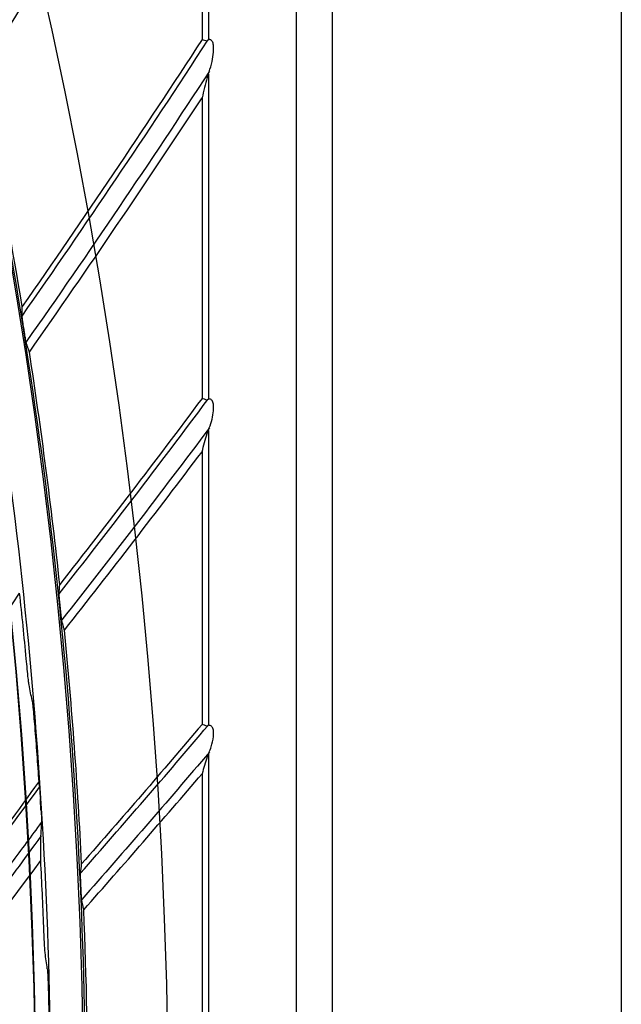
# Model space of a CAD drawing. Header units: centimetres. Extents: x 8435 to 34224, y 15581 to 23928.
# Tile 1027 of 1056: x 14740.35 to 14743.85, y 23888.98 to 23894.72. Entities that reach past the tile are written whole.
import ezdxf

# ---------------------------------------------------------------- set-up
doc = ezdxf.new("R2010")
doc.units = ezdxf.units.CM
doc.header["$LTSCALE"] = 0.2
doc.layers.add('1', color=7, linetype='Continuous', true_color=0xffffff)

# ---------------------------------------------------------------- blocks, each defined once
blk = doc.blocks.new('A$C992146fe')
at = {"linetype": 'Continuous'}
blk.add_line((631.098, 398.143), (631.098, 256.333), dxfattribs=at)
at = {"layer": '1', "color": 0, "linetype": 'Continuous'}
for p, q in [((627.312, 379.301), (627.312, 273.301)), ((627.736, 273.301), (627.736, 379.301)), ((626.289, 343.118), (626.289, 338.827)), ((626.215, 342.801), (626.215, 338.832)), ((626.289, 338.429), (626.289, 334.64)), ((626.215, 338.152), (626.215, 334.649)), ((626.289, 334.277), (626.289, 330.839)), ((626.215, 334.029), (626.215, 330.852)), ((626.289, 330.503), (626.289, 327.319)), ((626.215, 330.277), (626.215, 327.335))]:
    blk.add_line(p, q, dxfattribs=at)
at = {"layer": '1', "color": 0, "linetype": 'Continuous', "extrusion": (0, 0, -1)}
for radius in [59.146, 58.16, 57.606, 57.6]:
    blk.add_circle((-566.677, 326.301), radius, dxfattribs=at)
at = {"layer": '1', "color": 0, "linetype": 'Continuous'}
for centre, radius, start, end in [((525.029, 399.646), 115.75, 328.29641, 331.01735), ((525.029, 399.646), 116.06, 328.15072, 330.67338), ((529.207, 401.865), 115.75, 325.08198, 327.00009), ((529.207, 401.865), 116.06, 324.93631, 326.70373), ((533.503, 403.846), 115.75, 321.86778, 323.27917), ((533.503, 403.846), 116.06, 321.72212, 323.01845), ((537.903, 405.583), 115.75, 318.65352, 319.77764), ((537.903, 405.583), 116.06, 318.50786, 319.54506)]:
    blk.add_arc(centre, radius, start, end, dxfattribs=at)
at = {"layer": '1', "color": 0, "linetype": 'Continuous', "extrusion": (0, 0, -1)}
for centre, radius, start, end in [((-525.029, 399.646), 115.962, 209.15385, 211.8124), ((-529.207, 401.865), 115.688, 213.01477, 214.87333), ((-529.207, 401.865), 115.962, 213.14544, 215.0268), ((-533.503, 403.846), 115.688, 216.73626, 218.08754), ((-533.503, 403.846), 115.962, 216.84699, 218.241), ((-537.903, 405.583), 115.688, 220.23845, 221.30179), ((-537.903, 405.583), 115.962, 220.33308, 221.45526)]:
    blk.add_arc(centre, radius, start, end, dxfattribs=at)
at = {"layer": '1', "color": 0, "linetype": 'Continuous'}
for points, knots in [([(624.857, 326.301), (624.857, 328.223), (624.762, 330.138), (624.383, 333.958), (624.098, 335.86), (622.977, 341.462), (621.873, 345.087), (619.685, 350.361), (618.862, 352.1), (617.053, 355.475), (616.072, 357.106), (612.907, 361.834), (610.5, 364.768), (606.433, 368.83), (605.008, 370.119), (602.065, 372.53), (600.541, 373.658), (597.389, 375.762), (595.761, 376.737), (592.4, 378.533), (590.656, 379.357), (585.357, 381.547), (581.728, 382.644), (574.279, 384.124), (570.423, 384.503), (562.822, 384.498), (559.05, 384.127), (553.436, 383.011), (551.564, 382.542), (547.912, 381.432), (546.124, 380.791), (540.872, 378.614), (537.512, 376.823), (531.127, 372.556), (528.194, 370.144), (524.172, 366.123), (522.894, 364.715), (520.468, 361.762), (519.32, 360.213), (516.144, 355.459), (514.358, 352.117), (512.171, 346.846), (511.523, 345.038), (510.409, 341.37), (509.947, 339.523), (508.836, 333.94), (508.46, 330.166), (508.456, 324.423), (508.55, 322.501), (508.923, 318.712), (509.201, 316.836), (509.938, 313.119), (510.397, 311.278), (511.5, 307.633), (512.147, 305.818), (514.341, 300.515), (516.129, 297.171), (519.287, 292.434), (520.42, 290.902), (522.851, 287.935), (524.139, 286.513), (528.17, 282.478), (531.097, 280.071), (535.849, 276.887), (537.503, 275.893), (540.87, 274.09), (542.588, 273.277), (547.839, 271.097), (551.472, 269.985), (559.009, 268.478), (562.79, 268.106), (568.476, 268.098), (570.374, 268.188), (574.175, 268.557), (576.084, 268.838), (581.697, 269.948), (585.325, 271.045), (590.597, 273.218), (592.332, 274.034), (595.718, 275.839), (597.353, 276.817), (602.091, 279.975), (605.028, 282.374), (609.092, 286.424), (610.388, 287.85), (612.809, 290.791), (613.941, 292.314), (616.051, 295.461), (617.029, 297.086), (618.83, 300.439), (619.656, 302.175), (621.864, 307.483), (622.973, 311.125), (624.099, 316.741), (624.384, 318.646), (624.762, 322.463), (624.857, 324.379), (624.857, 326.301)], [0, 0, 0, 0, 0.015625, 0.015625, 0.03125, 0.03125, 0.0625, 0.0625, 0.078125, 0.078125, 0.09375, 0.09375, 0.125, 0.125, 0.140625, 0.140625, 0.15625, 0.15625, 0.171875, 0.171875, 0.1875, 0.1875, 0.21875, 0.21875, 0.25, 0.25, 0.28125, 0.28125, 0.296875, 0.296875, 0.3125, 0.3125, 0.34375, 0.34375, 0.375, 0.375, 0.390625, 0.390625, 0.40625, 0.40625, 0.4375, 0.4375, 0.453125, 0.453125, 0.46875, 0.46875, 0.5, 0.5, 0.515625, 0.515625, 0.53125, 0.53125, 0.546875, 0.546875, 0.5625, 0.5625, 0.59375, 0.59375, 0.609375, 0.609375, 0.625, 0.625, 0.65625, 0.65625, 0.671875, 0.671875, 0.6875, 0.6875, 0.71875, 0.71875, 0.75, 0.75, 0.765625, 0.765625, 0.78125, 0.78125, 0.8125, 0.8125, 0.828125, 0.828125, 0.84375, 0.84375, 0.875, 0.875, 0.890625, 0.890625, 0.90625, 0.90625, 0.921875, 0.921875, 0.9375, 0.9375, 0.96875, 0.96875, 0.984375, 0.984375, 1, 1, 1, 1]), ([(624.457, 326.301), (624.457, 324.392), (624.363, 322.49), (623.987, 318.698), (623.704, 316.807), (622.586, 311.229), (621.485, 307.612), (619.292, 302.341), (618.472, 300.616), (616.683, 297.287), (615.712, 295.673), (613.616, 292.547), (612.491, 291.035), (610.088, 288.114), (608.801, 286.698), (604.764, 282.676), (601.848, 280.293), (597.142, 277.157), (595.518, 276.185), (592.155, 274.394), (590.433, 273.583), (585.196, 271.424), (581.593, 270.335), (576.02, 269.233), (574.124, 268.954), (570.349, 268.587), (568.464, 268.498), (562.817, 268.506), (559.061, 268.875), (551.576, 270.373), (547.969, 271.476), (542.753, 273.642), (541.048, 274.449), (537.703, 276.24), (536.061, 277.227), (531.341, 280.388), (528.434, 282.779), (524.431, 286.787), (523.152, 288.199), (520.738, 291.145), (519.613, 292.667), (516.476, 297.371), (514.701, 300.693), (512.522, 305.959), (511.879, 307.761), (510.784, 311.382), (510.328, 313.21), (509.596, 316.901), (509.32, 318.764), (508.95, 322.527), (508.856, 324.436), (508.86, 330.139), (509.234, 333.888), (510.337, 339.432), (510.796, 341.267), (511.902, 344.909), (512.546, 346.705), (514.717, 351.939), (516.491, 355.258), (519.645, 359.98), (520.786, 361.518), (523.195, 364.451), (524.464, 365.849), (528.459, 369.842), (531.371, 372.238), (537.713, 376.476), (541.049, 378.255), (546.265, 380.417), (548.041, 381.053), (551.667, 382.155), (553.527, 382.621), (559.102, 383.73), (562.848, 384.098), (570.397, 384.103), (574.227, 383.727), (581.624, 382.256), (585.229, 381.167), (590.491, 378.992), (592.223, 378.174), (595.561, 376.39), (597.178, 375.422), (600.308, 373.333), (601.822, 372.212), (604.745, 369.818), (606.16, 368.538), (610.199, 364.503), (612.589, 361.59), (615.733, 356.894), (616.707, 355.275), (618.503, 351.923), (619.321, 350.195), (621.494, 344.958), (622.59, 341.358), (623.704, 335.794), (623.987, 333.905), (624.363, 330.112), (624.457, 328.209), (624.457, 326.301)], [0, 0, 0, 0, 0.015625, 0.015625, 0.03125, 0.03125, 0.0625, 0.0625, 0.078125, 0.078125, 0.09375, 0.09375, 0.109375, 0.109375, 0.125, 0.125, 0.15625, 0.15625, 0.171875, 0.171875, 0.1875, 0.1875, 0.21875, 0.21875, 0.234375, 0.234375, 0.25, 0.25, 0.28125, 0.28125, 0.3125, 0.3125, 0.328125, 0.328125, 0.34375, 0.34375, 0.375, 0.375, 0.390625, 0.390625, 0.40625, 0.40625, 0.4375, 0.4375, 0.453125, 0.453125, 0.46875, 0.46875, 0.484375, 0.484375, 0.5, 0.5, 0.53125, 0.53125, 0.546875, 0.546875, 0.5625, 0.5625, 0.59375, 0.59375, 0.609375, 0.609375, 0.625, 0.625, 0.65625, 0.65625, 0.6875, 0.6875, 0.703125, 0.703125, 0.71875, 0.71875, 0.75, 0.75, 0.78125, 0.78125, 0.8125, 0.8125, 0.828125, 0.828125, 0.84375, 0.84375, 0.859375, 0.859375, 0.875, 0.875, 0.90625, 0.90625, 0.921875, 0.921875, 0.9375, 0.9375, 0.96875, 0.96875, 0.984375, 0.984375, 1, 1, 1, 1]), ([(626.284, 338.823), (626.28, 338.819), (626.276, 338.816), (626.274, 338.815), (626.273, 338.814), (626.273, 338.815)], [0, 0, 0, 0, 0.755378, 0.755378, 1, 1, 1, 1]), ([(626.349, 338.727), (626.35, 338.744), (626.35, 338.761), (626.345, 338.785), (626.343, 338.792), (626.337, 338.806), (626.333, 338.812), (626.325, 338.821), (626.321, 338.824), (626.312, 338.828), (626.308, 338.83), (626.299, 338.831), (626.294, 338.83), (626.287, 338.827), (626.285, 338.825), (626.284, 338.823)], [0, 0, 0, 0, 0.272316, 0.272316, 0.39494, 0.39494, 0.519366, 0.519366, 0.629506, 0.629506, 0.740985, 0.740985, 0.908993, 0.908993, 1, 1, 1, 1]), ([(626.284, 338.418), (626.289, 338.428), (626.294, 338.442), (626.311, 338.493), (626.322, 338.535), (626.339, 338.611), (626.345, 338.647), (626.347, 338.683)], [0, 0, 0, 0, 0.175949, 0.175949, 0.628519, 0.628519, 1, 1, 1, 1]), ([(624.12, 335.719), (624.009, 336.394), (623.887, 337.066), (623.709, 337.957), (623.663, 338.18), (623.615, 338.403)], [0, 0, 0, 0, 0.749027, 0.749027, 1, 1, 1, 1]), ([(624.142, 335.454), (624.138, 335.477), (624.134, 335.5), (624.129, 335.538), (624.126, 335.553), (624.123, 335.577), (624.122, 335.586), (624.12, 335.598), (624.12, 335.603), (624.119, 335.607), (624.119, 335.609), (624.119, 335.609)], [0, 0, 0, 0, 0.352978, 0.352978, 0.610714, 0.610714, 0.793372, 0.793372, 0.932724, 0.932724, 1, 1, 1, 1]), ([(624.147, 335.422), (624.146, 335.425), (624.146, 335.428), (624.145, 335.432), (624.145, 335.433), (624.145, 335.436), (624.144, 335.437), (624.144, 335.44), (624.144, 335.441), (624.143, 335.444), (624.143, 335.445), (624.143, 335.448), (624.142, 335.449), (624.142, 335.452), (624.142, 335.453), (624.142, 335.454)], [0, 0, 0, 0, 0.25, 0.25, 0.375, 0.375, 0.5, 0.5, 0.625, 0.625, 0.75, 0.75, 0.875, 0.875, 1, 1, 1, 1]), ([(624.169, 335.294), (624.169, 335.296), (624.168, 335.299), (624.166, 335.308), (624.165, 335.314), (624.162, 335.331), (624.16, 335.343), (624.155, 335.373), (624.151, 335.392), (624.148, 335.415), (624.147, 335.419), (624.147, 335.422)], [0, 0, 0, 0, 0.166587, 0.166587, 0.331268, 0.331268, 0.583787, 0.583787, 0.937412, 0.937412, 1, 1, 1, 1]), ([(624.204, 335.19), (624.203, 335.193), (624.202, 335.196), (624.2, 335.204), (624.198, 335.209), (624.194, 335.22), (624.192, 335.225), (624.189, 335.236), (624.187, 335.241), (624.183, 335.252), (624.182, 335.257), (624.178, 335.268), (624.176, 335.273), (624.173, 335.284), (624.171, 335.289), (624.169, 335.294)], [0, 0, 0, 0, 0.080657, 0.080657, 0.233881, 0.233881, 0.387104, 0.387104, 0.540328, 0.540328, 0.693552, 0.693552, 0.846776, 0.846776, 1, 1, 1, 1]), ([(626.349, 334.546), (626.35, 334.563), (626.349, 334.58), (626.343, 334.603), (626.341, 334.61), (626.334, 334.622), (626.33, 334.627), (626.322, 334.634), (626.318, 334.637), (626.308, 334.642), (626.303, 334.643), (626.293, 334.643), (626.289, 334.641), (626.285, 334.638), (626.284, 334.638), (626.284, 334.637)], [0, 0, 0, 0, 0.285477, 0.285477, 0.406944, 0.406944, 0.5294, 0.5294, 0.642747, 0.642747, 0.802278, 0.802278, 0.964023, 0.964023, 1, 1, 1, 1]), ([(626.284, 334.637), (626.279, 334.633), (626.276, 334.63), (626.274, 334.63), (626.273, 334.63), (626.273, 334.63)], [0, 0, 0, 0, 0.820057, 0.820057, 1, 1, 1, 1]), ([(626.284, 334.268), (626.289, 334.277), (626.295, 334.291), (626.311, 334.337), (626.322, 334.373), (626.339, 334.44), (626.345, 334.473), (626.347, 334.505)], [0, 0, 0, 0, 0.192928, 0.192928, 0.632854, 0.632854, 1, 1, 1, 1]), ([(624.564, 332.217), (624.562, 332.24), (624.56, 332.263), (624.556, 332.301), (624.555, 332.317), (624.553, 332.34), (624.552, 332.349), (624.551, 332.362), (624.551, 332.367), (624.551, 332.371), (624.551, 332.372), (624.551, 332.373)], [0, 0, 0, 0, 0.352951, 0.352951, 0.610686, 0.610686, 0.793354, 0.793354, 0.932719, 0.932719, 1, 1, 1, 1]), ([(624.568, 332.185), (624.568, 332.187), (624.567, 332.19), (624.567, 332.194), (624.567, 332.195), (624.566, 332.198), (624.566, 332.199), (624.566, 332.202), (624.566, 332.203), (624.566, 332.206), (624.565, 332.208), (624.565, 332.21), (624.565, 332.212), (624.565, 332.214), (624.565, 332.216), (624.564, 332.217)], [0, 0, 0, 0, 0.25, 0.25, 0.375, 0.375, 0.5, 0.5, 0.625, 0.625, 0.75, 0.75, 0.875, 0.875, 1, 1, 1, 1]), ([(624.583, 332.056), (624.583, 332.057), (624.582, 332.06), (624.581, 332.069), (624.58, 332.075), (624.578, 332.092), (624.576, 332.104), (624.573, 332.135), (624.571, 332.155), (624.569, 332.178), (624.568, 332.181), (624.568, 332.185)], [0, 0, 0, 0, 0.166593, 0.166593, 0.331282, 0.331282, 0.583805, 0.583805, 0.93742, 0.93742, 1, 1, 1, 1]), ([(624.612, 331.949), (624.611, 331.952), (624.611, 331.955), (624.608, 331.963), (624.607, 331.969), (624.604, 331.98), (624.602, 331.985), (624.599, 331.996), (624.598, 332.001), (624.595, 332.012), (624.593, 332.018), (624.591, 332.028), (624.589, 332.034), (624.586, 332.045), (624.585, 332.05), (624.583, 332.056)], [0, 0, 0, 0, 0.080657, 0.080657, 0.233881, 0.233881, 0.387104, 0.387104, 0.540328, 0.540328, 0.693552, 0.693552, 0.846776, 0.846776, 1, 1, 1, 1]), ([(624.201, 331.312), (624.2, 331.316), (624.198, 331.325), (624.195, 331.352), (624.193, 331.371), (624.187, 331.422), (624.184, 331.458), (624.176, 331.534), (624.172, 331.575), (624.168, 331.616)], [0, 0, 0, 0, 0.161229, 0.161229, 0.364316, 0.364316, 0.672736, 0.672736, 1, 1, 1, 1]), ([(624.236, 331.129), (624.237, 331.125), (624.238, 331.115), (624.242, 331.089), (624.244, 331.07), (624.249, 331.018), (624.252, 330.982), (624.259, 330.906), (624.262, 330.865), (624.266, 330.824)], [0, 0, 0, 0, 0.160753, 0.160753, 0.363425, 0.363425, 0.671921, 0.671921, 1, 1, 1, 1]), ([(626.349, 330.748), (626.35, 330.76), (626.35, 330.773), (626.346, 330.792), (626.344, 330.8), (626.338, 330.813), (626.334, 330.82), (626.326, 330.829), (626.322, 330.832), (626.312, 330.838), (626.306, 330.84), (626.296, 330.841), (626.292, 330.841), (626.286, 330.839), (626.285, 330.838), (626.284, 330.837)], [0, 0, 0, 0, 0.209161, 0.209161, 0.342654, 0.342654, 0.477691, 0.477691, 0.596614, 0.596614, 0.761009, 0.761009, 0.927708, 0.927708, 1, 1, 1, 1]), ([(626.284, 330.495), (626.288, 330.502), (626.293, 330.512), (626.306, 330.544), (626.314, 330.567), (626.333, 330.629), (626.345, 330.669), (626.347, 330.711)], [0, 0, 0, 0, 0.172034, 0.172034, 0.496273, 0.496273, 1, 1, 1, 1]), ([(617.771, 323.086), (619, 324.112), (620.166, 325.22), (621.816, 327.007), (622.345, 327.619), (623.359, 328.876), (623.841, 329.524), (624.314, 330.179)], [0, 0, 0, 0, 0.5, 0.5, 0.75, 0.75, 1, 1, 1, 1]), ([(617.764, 323.034), (618.868, 323.954), (619.919, 324.938), (621.77, 326.884), (622.585, 327.833), (623.681, 329.248), (624.003, 329.683), (624.322, 330.121)], [0, 0, 0, 0, 0.445295, 0.445295, 0.832203, 0.832203, 1, 1, 1, 1]), ([(624.318, 330.152), (624.319, 330.149), (624.319, 330.145), (624.321, 330.132), (624.322, 330.122), (624.324, 330.096), (624.325, 330.079), (624.328, 330.037), (624.33, 330.013), (624.332, 329.989)], [0, 0, 0, 0, 0.152614, 0.152614, 0.344423, 0.344423, 0.635102, 0.635102, 1, 1, 1, 1]), ([(624.341, 329.845), (624.34, 329.855), (624.339, 329.864), (624.337, 329.897), (624.336, 329.919), (624.334, 329.958), (624.333, 329.973), (624.332, 329.989)], [0, 0, 0, 0, 0.203305, 0.203305, 0.674818, 0.674818, 1, 1, 1, 1]), ([(624.341, 329.845), (624.342, 329.819), (624.344, 329.792), (624.346, 329.755), (624.346, 329.743), (624.347, 329.724), (624.347, 329.716), (624.347, 329.705), (624.347, 329.701), (624.347, 329.698), (624.347, 329.698), (624.347, 329.697)], [0, 0, 0, 0, 0.438125, 0.438125, 0.662376, 0.662376, 0.838691, 0.838691, 0.972359, 0.972359, 1, 1, 1, 1]), ([(617.739, 322.67), (618.086, 322.955), (618.428, 323.247), (619.151, 323.887), (619.531, 324.237), (620.276, 324.952), (620.641, 325.317), (621.356, 326.062), (621.705, 326.442), (622.388, 327.217), (622.722, 327.611), (623.372, 328.413), (623.689, 328.821), (624.114, 329.393), (624.231, 329.551), (624.347, 329.71)], [0, 0, 0, 0, 0.139193, 0.139193, 0.299155, 0.299155, 0.459116, 0.459116, 0.619078, 0.619078, 0.779041, 0.779041, 0.939004, 0.939004, 1, 1, 1, 1]), ([(624.339, 329.555), (624.341, 329.582), (624.342, 329.61), (624.345, 329.657), (624.346, 329.677), (624.347, 329.697)], [0, 0, 0, 0, 0.574876, 0.574876, 1, 1, 1, 1]), ([(624.339, 329.55), (624.145, 329.284), (623.95, 329.019), (622.991, 327.767), (622.183, 326.814), (620.21, 324.716), (619.013, 323.599), (617.75, 322.563)], [0, 0, 0, 0, 0.102465, 0.102465, 0.491045, 0.491045, 1, 1, 1, 1]), ([(624.337, 329.264), (624.336, 329.325), (624.336, 329.382), (624.336, 329.458), (624.337, 329.483), (624.337, 329.519), (624.338, 329.53), (624.338, 329.541)], [0, 0, 0, 0, 0.517277, 0.517277, 0.825008, 0.825008, 1, 1, 1, 1]), ([(624.805, 328.961), (624.804, 328.984), (624.803, 329.007), (624.802, 329.045), (624.801, 329.061), (624.8, 329.084), (624.8, 329.094), (624.8, 329.106), (624.8, 329.111), (624.8, 329.115), (624.8, 329.116), (624.8, 329.117)], [0, 0, 0, 0, 0.352963, 0.352963, 0.610698, 0.610698, 0.793362, 0.793362, 0.932722, 0.932722, 1, 1, 1, 1]), ([(624.807, 328.928), (624.807, 328.931), (624.806, 328.934), (624.806, 328.938), (624.806, 328.939), (624.806, 328.942), (624.806, 328.943), (624.806, 328.946), (624.806, 328.947), (624.806, 328.95), (624.806, 328.951), (624.805, 328.954), (624.805, 328.955), (624.805, 328.958), (624.805, 328.959), (624.805, 328.961)], [0, 0, 0, 0, 0.25, 0.25, 0.375, 0.375, 0.5, 0.5, 0.625, 0.625, 0.75, 0.75, 0.875, 0.875, 1, 1, 1, 1]), ([(624.815, 328.799), (624.814, 328.8), (624.814, 328.803), (624.813, 328.813), (624.813, 328.819), (624.812, 328.836), (624.811, 328.848), (624.809, 328.879), (624.808, 328.898), (624.807, 328.921), (624.807, 328.925), (624.807, 328.928)], [0, 0, 0, 0, 0.166591, 0.166591, 0.331276, 0.331276, 0.583797, 0.583797, 0.937416, 0.937416, 1, 1, 1, 1]), ([(624.838, 328.691), (624.837, 328.694), (624.837, 328.697), (624.835, 328.705), (624.834, 328.711), (624.831, 328.722), (624.83, 328.727), (624.828, 328.738), (624.826, 328.744), (624.824, 328.755), (624.823, 328.76), (624.821, 328.771), (624.819, 328.777), (624.817, 328.788), (624.816, 328.793), (624.815, 328.799)], [0, 0, 0, 0, 0.080657, 0.080657, 0.233881, 0.233881, 0.387104, 0.387104, 0.540328, 0.540328, 0.693552, 0.693552, 0.846776, 0.846776, 1, 1, 1, 1]), ([(624.886, 325.96), (624.886, 326.074), (624.887, 326.187), (624.887, 327.099), (624.87, 327.895), (624.838, 328.691)], [0, 0, 0, 0, 0.124522, 0.124522, 1, 1, 1, 1]), ([(624.387, 328.189), (624.387, 328.194), (624.386, 328.203), (624.384, 328.229), (624.383, 328.248), (624.38, 328.3), (624.379, 328.336), (624.375, 328.412), (624.374, 328.453), (624.372, 328.494)], [0, 0, 0, 0, 0.161223, 0.161223, 0.364308, 0.364308, 0.672736, 0.672736, 1, 1, 1, 1]), ([(624.413, 328.005), (624.414, 328), (624.415, 327.991), (624.416, 327.964), (624.417, 327.945), (624.42, 327.893), (624.421, 327.857), (624.424, 327.781), (624.425, 327.74), (624.426, 327.698)], [0, 0, 0, 0, 0.160746, 0.160746, 0.363412, 0.363412, 0.671914, 0.671914, 1, 1, 1, 1])]:
    blk.add_open_spline(points, degree=3, knots=knots, dxfattribs=at)
for points in [[(626.215, 338.832), (626.235, 338.826), (626.254, 338.82), (626.273, 338.815)], [(626.347, 338.683), (626.348, 338.697), (626.348, 338.712), (626.349, 338.727)], [(626.273, 338.389), (626.254, 338.31), (626.235, 338.231), (626.215, 338.152)], [(626.273, 338.389), (626.275, 338.396), (626.279, 338.406), (626.284, 338.418)], [(624.119, 335.609), (624.119, 335.646), (624.12, 335.682), (624.12, 335.719)], [(624.558, 332.482), (624.461, 333.388), (624.343, 334.291), (624.204, 335.19)], [(626.273, 334.63), (626.254, 334.636), (626.235, 334.643), (626.215, 334.649)], [(626.347, 334.505), (626.348, 334.519), (626.348, 334.532), (626.349, 334.546)], [(626.215, 334.029), (626.235, 334.1), (626.254, 334.171), (626.273, 334.242)], [(626.273, 334.242), (626.275, 334.248), (626.279, 334.257), (626.284, 334.268)], [(624.551, 332.373), (624.553, 332.409), (624.555, 332.446), (624.558, 332.482)], [(617.889, 325.106), (620.252, 327.255), (622.346, 329.706), (624.091, 332.382)], [(624.168, 331.616), (624.144, 331.871), (624.119, 332.127), (624.091, 332.382)], [(624.813, 329.226), (624.768, 330.135), (624.701, 331.043), (624.612, 331.949)], [(624.236, 331.129), (624.224, 331.19), (624.213, 331.251), (624.201, 331.312)], [(624.266, 330.824), (624.283, 330.609), (624.299, 330.394), (624.314, 330.179)], [(626.273, 330.831), (626.254, 330.838), (626.235, 330.845), (626.215, 330.852)], [(626.284, 330.837), (626.278, 330.832), (626.274, 330.83), (626.273, 330.831)], [(626.347, 330.711), (626.348, 330.723), (626.348, 330.736), (626.349, 330.748)], [(626.273, 330.472), (626.254, 330.407), (626.235, 330.342), (626.215, 330.277)], [(626.273, 330.472), (626.274, 330.477), (626.279, 330.485), (626.284, 330.495)], [(624.318, 330.152), (624.317, 330.161), (624.315, 330.17), (624.314, 330.179)], [(624.339, 329.555), (624.339, 329.551), (624.338, 329.546), (624.338, 329.541)], [(617.75, 322.334), (620.222, 324.349), (622.449, 326.687), (624.337, 329.264)], [(624.372, 328.494), (624.362, 328.751), (624.35, 329.007), (624.337, 329.264)], [(624.8, 329.117), (624.805, 329.153), (624.809, 329.19), (624.813, 329.226)], [(624.413, 328.005), (624.405, 328.066), (624.396, 328.128), (624.387, 328.189)], [(624.426, 327.698), (624.432, 327.483), (624.436, 327.267), (624.439, 327.051)]]:
    blk.add_open_spline(points, degree=3, dxfattribs=at)

msp = doc.modelspace()

# ---------------------------------------------------------------- block references
at = {"xscale": 0.5, "yscale": 0.5, "zscale": 0.5}
msp.add_blockref('A$C992146fe', (14428.3007, 23725.1883), dxfattribs=at)

doc.saveas('drawing.dxf')
